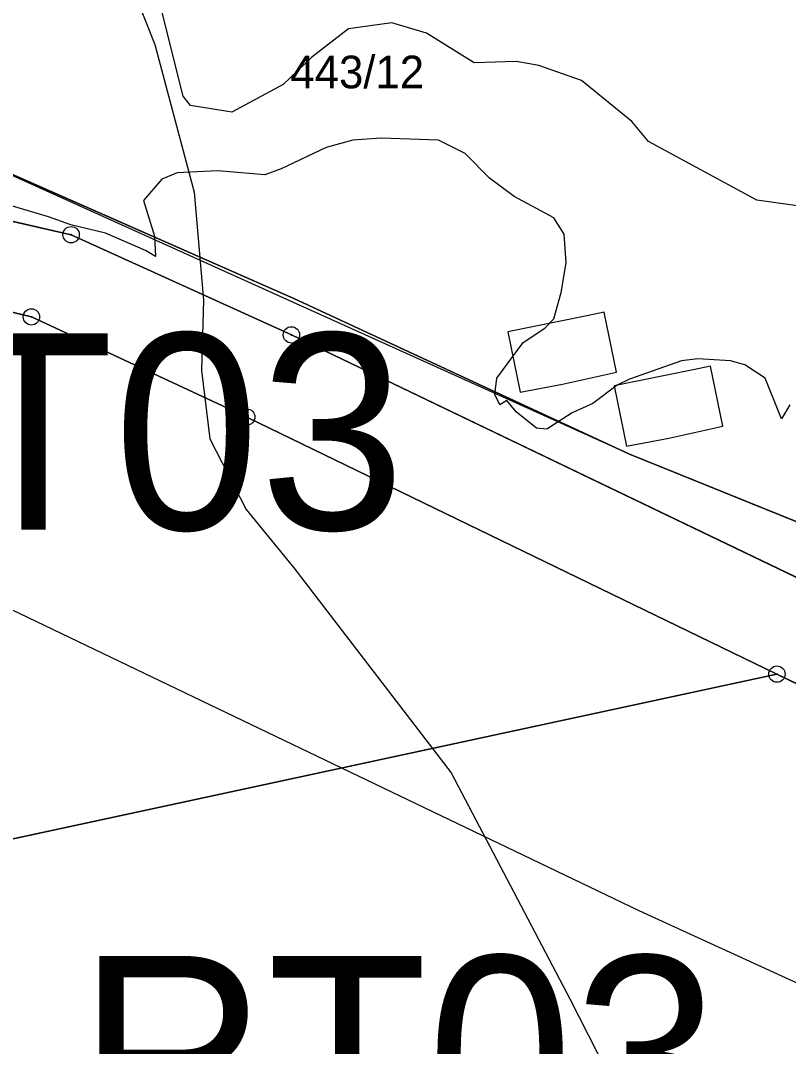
# Model space of a CAD drawing. Extents: x -706130 to -698555, y -971544 to -967260.
# Drawn here: x -704250.5 to -704203.5, y -969998.2 to -969935.4 of the extents above; entities that cross this region are included whole.
import ezdxf

# ---------------------------------------------------------------- set-up
doc = ezdxf.new("R2010")
doc.units = 0
for name, color, linetype in [('_Doplněk budov pro zastavěnost', 7, 'Continuous'), ('BPEJ I-II trida ochrany S', 7, 'Continuous'), ('Docházková izochrona - BUS S', 7, 'Continuous'), ('Docházková izochrona - VLAK N', 7, 'Continuous'), ('KN_Hranice_parcel', 7, 'Continuous'), ('KN_Parcelni cisla', 7, 'Continuous'), ('KN_Polygon parcely', 7, 'Continuous'), ('KN_POZEMKY_11_VODNI_PLOCHA', 7, 'Continuous'), ('KN_POZEMKY_14_OSTATNI PLOCHA', 7, 'Continuous'), ('KN_POZEMKY_7_TTP', 7, 'Continuous'), ('KN_VYUZITI_07_vodni plocha_tok prirozeny', 7, 'Continuous'), ('KN_VYUZITI_19_ostatni plocha_zelen', 7, 'Continuous'), ('KN_Značky bodu BP', 7, 'Continuous'), ('Koridor pro revitalizaci a rozvolneni toku N', 7, 'Continuous'), ('Koridor pro revitalizaci a rozvolneni toku N ŠRAFY', 7, 'Continuous'), ('Koridor pro revitalizaci a rozvolneni toku popis N', 7, 'Continuous'), ('Plochy smíšené nezastavěného území všeobecné S', 7, 'Continuous'), ('Plochy smíšené obytné venkovské S', 7, 'Continuous'), ('Plochy vodní a vodnich toku S', 7, 'Continuous'), ('Regulační bloky v krajině S', 7, 'Continuous'), ('Regulační bloky v krajině S  TIS', 7, 'Continuous'), ('Regulační bloky zastavěné S', 7, 'Continuous'), ('Spoje_dálkový komunikační kabel S', 7, 'Continuous'), ('VPO pro zvysovani retencnich schopnosti uzemi_obrys N', 7, 'Continuous'), ('VPO pro zvysovani retencnich schopnosti uzemi_plocha N', 7, 'Continuous'), ('VPS VPO popis', 7, 'Continuous'), ('Zastavene uzemi N', 7, 'Continuous'), ('Zastavene uzemi plochy N', 7, 'Continuous'), ('Záplavové území stanovene S', 7, 'Continuous'), ('Záplavového území_aktivní zóna S', 7, 'Continuous')]:
    doc.layers.add(name, color=color, linetype=linetype)

msp = doc.modelspace()

# ---------------------------------------------------------------- linework, layer by layer
at = {"layer": '_Doplněk budov pro zastavěnost'}
for p, q in [((-704215.801, -969953.434), (-704220.641, -969954.414)), ((-704214.731, -969953.214), (-704215.801, -969953.434)), ((-704213.991, -969956.884), (-704214.731, -969953.214)), ((-704220.641, -969954.414), (-704219.881, -969958.104)), ((-704208.221, -969956.516), (-704209.291, -969956.736)), ((-704207.481, -969960.186), (-704208.221, -969956.516)), ((-704217.281, -969957.624), (-704215.261, -969957.174)), ((-704215.261, -969957.174), (-704213.991, -969956.884)), ((-704209.291, -969956.736), (-704214.131, -969957.716)), ((-704219.881, -969958.104), (-704217.281, -969957.624)), ((-704214.131, -969957.716), (-704213.371, -969961.406)), ((-704208.751, -969960.476), (-704207.481, -969960.186)), ((-704213.371, -969961.406), (-704210.771, -969960.926)), ((-704210.771, -969960.926), (-704208.751, -969960.476))]:
    msp.add_line(p, q, dxfattribs=at)
at = {"layer": 'BPEJ I-II trida ochrany S'}
for p, q in [((-704233.74, -969952.37), (-704257.09, -969942.09)), ((-704262.56, -969945), (-704247.36, -969948.47)), ((-704247.36, -969948.47), (-704233.88, -969954.6)), ((-704249.79, -969953.5), (-704262.78, -969950.38)), ((-704213.18, -969961.9), (-704233.74, -969952.37)), ((-704236.61, -969959.63), (-704249.79, -969953.5)), ((-704233.88, -969954.6), (-704194.82, -969973.36)), ((-704204.16, -969975.37), (-704236.61, -969959.63)), ((-704188.32, -969971.96), (-704213.18, -969961.9)), ((-704172.23, -969990.86), (-704204.16, -969975.37))]:
    msp.add_line(p, q, dxfattribs=at)
at = {"layer": 'Docházková izochrona - BUS S'}
msp.add_arc((-704361.829, -969946.93), 400, 155.51821, 17.33949, dxfattribs=at)
at = {"layer": 'Docházková izochrona - VLAK N'}
msp.add_circle((-704165.451, -969778.767), 800, dxfattribs=at)
at = {"layer": 'KN_Hranice_parcel'}
msp.add_line((-704204.16, -969975.37), (-704278.09, -969991.3), dxfattribs=at)
for points in [[(-704188.32, -969971.96), (-704213.18, -969961.9), (-704233.74, -969952.37), (-704257.09, -969942.09)], [(-704306.74, -969967.66), (-704300.54, -969958.24), (-704286.63, -969948.42), (-704276.82, -969945.17), (-704262.56, -969945), (-704247.36, -969948.47), (-704233.88, -969954.6), (-704194.82, -969973.36)], [(-704309.37, -969998.04), (-704309.48, -969994.09), (-704307.23, -969982.24), (-704302.54, -969969.8), (-704297.31, -969961.4), (-704284.55, -969952.62), (-704276.15, -969950.1), (-704262.78, -969950.38), (-704249.79, -969953.5), (-704236.61, -969959.63), (-704204.16, -969975.37)], [(-704144.17, -969997.74), (-704154.77, -969997.14), (-704172.23, -969990.86), (-704204.16, -969975.37)]]:
    msp.add_lwpolyline(points, dxfattribs=at)
at = {"layer": 'KN_Polygon parcely'}
for points in [[(-704279.32, -969886.64), (-704277.79, -969894.76), (-704268.46, -969891.59), (-704257.09, -969942.09), (-704233.74, -969952.37), (-704213.18, -969961.9), (-704188.32, -969971.96), (-704152.72, -969964.29)], [(-704169.4, -969985.57), (-704194.82, -969973.36), (-704233.88, -969954.6), (-704247.36, -969948.47), (-704262.56, -969945), (-704276.82, -969945.17), (-704286.63, -969948.42), (-704300.54, -969958.24), (-704306.74, -969967.66), (-704308.45, -969972.54), (-704311.27, -969980.63), (-704313.97, -969994.18), (-704313.49, -969998.92)], [(-704309.18, -970004.65), (-704309.37, -969998.04), (-704309.48, -969994.09), (-704307.23, -969982.24), (-704302.54, -969969.8), (-704297.31, -969961.4), (-704284.55, -969952.62), (-704276.15, -969950.1), (-704262.78, -969950.38), (-704249.79, -969953.5), (-704236.61, -969959.63), (-704204.16, -969975.37), (-704172.23, -969990.86)]]:
    msp.add_lwpolyline(points, dxfattribs=at)
for points in [[(-704309.48, -969966.33), (-704308.45, -969972.54), (-704306.74, -969967.66), (-704300.54, -969958.24), (-704286.63, -969948.42), (-704276.82, -969945.17), (-704262.56, -969945), (-704247.36, -969948.47), (-704233.88, -969954.6), (-704194.82, -969973.36), (-704188.32, -969971.96), (-704213.18, -969961.9), (-704233.74, -969952.37), (-704257.09, -969942.09), (-704269.4, -969939.37), (-704293.11, -969944.34), (-704308.17, -969962.06)], [(-704204.16, -969975.37), (-704236.61, -969959.63), (-704249.79, -969953.5), (-704262.78, -969950.38), (-704276.15, -969950.1), (-704284.55, -969952.62), (-704297.31, -969961.4), (-704302.54, -969969.8), (-704307.23, -969982.24), (-704309.48, -969994.09), (-704309.37, -969998.04), (-704278.09, -969991.3)], [(-704094.81, -970059.68), (-704100.68, -970046.76), (-704137.08, -970012.83), (-704142, -969997.56), (-704144.17, -969997.74), (-704154.77, -969997.14), (-704172.23, -969990.86), (-704204.16, -969975.37), (-704278.09, -969991.3), (-704277, -970020.28), (-704215.51, -970008.81), (-704204.03, -970027.51), (-704195.49, -970049.12)]]:
    msp.add_lwpolyline(points, close=True, dxfattribs=at)
at = {"layer": 'KN_POZEMKY_11_VODNI_PLOCHA'}
for p, q in [((-704262.56, -969945), (-704247.36, -969948.47)), ((-704247.36, -969948.47), (-704233.88, -969954.6)), ((-704249.79, -969953.5), (-704262.78, -969950.38)), ((-704236.61, -969959.63), (-704249.79, -969953.5)), ((-704233.88, -969954.6), (-704194.82, -969973.36)), ((-704204.16, -969975.37), (-704236.61, -969959.63)), ((-704172.23, -969990.86), (-704204.16, -969975.37))]:
    msp.add_line(p, q, dxfattribs=at)
at = {"layer": 'KN_POZEMKY_14_OSTATNI PLOCHA'}
for p, q in [((-704233.74, -969952.37), (-704257.09, -969942.09)), ((-704213.18, -969961.9), (-704233.74, -969952.37)), ((-704188.32, -969971.96), (-704213.18, -969961.9))]:
    msp.add_line(p, q, dxfattribs=at)
at = {"layer": 'KN_POZEMKY_7_TTP'}
for p, q in [((-704257.09, -969942.09), (-704233.74, -969952.37)), ((-704247.36, -969948.47), (-704262.56, -969945)), ((-704233.88, -969954.6), (-704247.36, -969948.47)), ((-704262.78, -969950.38), (-704249.79, -969953.5)), ((-704233.74, -969952.37), (-704213.18, -969961.9)), ((-704249.79, -969953.5), (-704236.61, -969959.63)), ((-704194.82, -969973.36), (-704233.88, -969954.6)), ((-704236.61, -969959.63), (-704204.16, -969975.37)), ((-704213.18, -969961.9), (-704188.32, -969971.96)), ((-704278.09, -969991.3), (-704204.16, -969975.37)), ((-704204.16, -969975.37), (-704278.09, -969991.3)), ((-704204.16, -969975.37), (-704172.23, -969990.86))]:
    msp.add_line(p, q, dxfattribs=at)
at = {"layer": 'KN_VYUZITI_07_vodni plocha_tok prirozeny'}
for p, q in [((-704262.56, -969945), (-704247.36, -969948.47)), ((-704247.36, -969948.47), (-704233.88, -969954.6)), ((-704249.79, -969953.5), (-704262.78, -969950.38)), ((-704236.61, -969959.63), (-704249.79, -969953.5)), ((-704233.88, -969954.6), (-704194.82, -969973.36)), ((-704204.16, -969975.37), (-704236.61, -969959.63)), ((-704172.23, -969990.86), (-704204.16, -969975.37))]:
    msp.add_line(p, q, dxfattribs=at)
at = {"layer": 'KN_VYUZITI_19_ostatni plocha_zelen'}
for p, q in [((-704233.74, -969952.37), (-704257.09, -969942.09)), ((-704213.18, -969961.9), (-704233.74, -969952.37)), ((-704188.32, -969971.96), (-704213.18, -969961.9))]:
    msp.add_line(p, q, dxfattribs=at)
at = {"layer": 'KN_Značky bodu BP'}
for centre, radius in [((-704247.36, -969948.47), 0.5), ((-704247.36, -969948.47), 0.0303), ((-704249.79, -969953.5), 0.5), ((-704249.79, -969953.5), 0.0303), ((-704233.88, -969954.6), 0.5), ((-704233.88, -969954.6), 0.0303), ((-704236.61, -969959.63), 0.5), ((-704236.61, -969959.63), 0.0303), ((-704204.16, -969975.37), 0.5), ((-704204.16, -969975.37), 0.0303)]:
    msp.add_circle(centre, radius, dxfattribs=at)
at = {"layer": 'Koridor pro revitalizaci a rozvolneni toku N'}
for points in [[(-704115.964, -970021.522), (-704131.04, -969996.62), (-704133.64, -969990.62), (-704136.32, -969985.6), (-704140.36, -969985.93), (-704145.61, -969986.36), (-704159.39, -969986.6), (-704188.32, -969971.96), (-704213.18, -969961.9), (-704257.09, -969942.09), (-704269.4, -969939.37), (-704293.11, -969944.34), (-704308.17, -969962.06), (-704309.48, -969966.33), (-704308.45, -969972.54), (-704311.27, -969980.63), (-704313.97, -969994.18), (-704313.49, -969998.92)], [(-704289.744, -970009.662), (-704291.702, -969996.128), (-704291.763, -969995.21), (-704290.055, -969986.63), (-704286.296, -969977.365), (-704283.828, -969973.565), (-704276.428, -969968.376), (-704273.551, -969967.494), (-704264.641, -969967.648), (-704254.551, -969969.715), (-704212.614, -969989.839), (-704160.752, -970013.577)]]:
    msp.add_lwpolyline(points, dxfattribs=at)
at = {"layer": 'Koridor pro revitalizaci a rozvolneni toku N ŠRAFY'}
for points in [[(-704115.964, -970021.522), (-704131.04, -969996.62), (-704133.64, -969990.62), (-704136.32, -969985.6), (-704140.36, -969985.93), (-704145.61, -969986.36), (-704159.39, -969986.6), (-704188.32, -969971.96), (-704213.18, -969961.9), (-704257.09, -969942.09), (-704269.4, -969939.37), (-704293.11, -969944.34), (-704308.17, -969962.06), (-704309.48, -969966.33), (-704308.45, -969972.54), (-704311.27, -969980.63), (-704313.97, -969994.18), (-704313.49, -969998.92)], [(-704289.744, -970009.662), (-704291.702, -969996.128), (-704291.763, -969995.21), (-704290.055, -969986.63), (-704286.296, -969977.365), (-704283.828, -969973.565), (-704276.428, -969968.376), (-704273.551, -969967.494), (-704264.641, -969967.648), (-704254.551, -969969.715), (-704212.614, -969989.839), (-704160.752, -970013.577)]]:
    msp.add_lwpolyline(points, dxfattribs=at)
at = {"layer": 'Plochy smíšené nezastavěného území všeobecné S'}
for p, q in [((-704233.74, -969952.37), (-704257.09, -969942.09)), ((-704262.56, -969945), (-704247.36, -969948.47)), ((-704247.36, -969948.47), (-704233.88, -969954.6)), ((-704249.79, -969953.5), (-704262.78, -969950.38)), ((-704213.18, -969961.9), (-704233.74, -969952.37)), ((-704236.61, -969959.63), (-704249.79, -969953.5)), ((-704233.88, -969954.6), (-704194.82, -969973.36)), ((-704204.16, -969975.37), (-704236.61, -969959.63)), ((-704188.32, -969971.96), (-704213.18, -969961.9)), ((-704172.23, -969990.86), (-704204.16, -969975.37))]:
    msp.add_line(p, q, dxfattribs=at)
at = {"layer": 'Plochy smíšené obytné venkovské S'}
for points in [[(-704248.18, -969881.02), (-704279.32, -969886.64), (-704277.79, -969894.76), (-704268.46, -969891.59), (-704257.09, -969942.09), (-704233.74, -969952.37)], [(-704233.74, -969952.37), (-704213.18, -969961.9), (-704188.32, -969971.96)]]:
    msp.add_lwpolyline(points, dxfattribs=at)
at = {"layer": 'Plochy vodní a vodnich toku S'}
for p, q in [((-704247.36, -969948.47), (-704262.56, -969945)), ((-704233.88, -969954.6), (-704247.36, -969948.47)), ((-704262.78, -969950.38), (-704249.79, -969953.5)), ((-704249.79, -969953.5), (-704236.61, -969959.63)), ((-704194.82, -969973.36), (-704233.88, -969954.6)), ((-704236.61, -969959.63), (-704204.16, -969975.37)), ((-704204.16, -969975.37), (-704172.23, -969990.86))]:
    msp.add_line(p, q, dxfattribs=at)
at = {"layer": 'Regulační bloky v krajině S'}
for p, q in [((-704233.74, -969952.37), (-704257.09, -969942.09)), ((-704247.36, -969948.47), (-704262.56, -969945)), ((-704262.56, -969945), (-704247.36, -969948.47)), ((-704233.88, -969954.6), (-704247.36, -969948.47)), ((-704247.36, -969948.47), (-704233.88, -969954.6)), ((-704262.78, -969950.38), (-704249.79, -969953.5)), ((-704249.79, -969953.5), (-704262.78, -969950.38)), ((-704213.18, -969961.9), (-704233.74, -969952.37)), ((-704249.79, -969953.5), (-704236.61, -969959.63)), ((-704236.61, -969959.63), (-704249.79, -969953.5)), ((-704194.82, -969973.36), (-704233.88, -969954.6)), ((-704233.88, -969954.6), (-704194.82, -969973.36)), ((-704236.61, -969959.63), (-704204.16, -969975.37)), ((-704204.16, -969975.37), (-704236.61, -969959.63)), ((-704188.32, -969971.96), (-704213.18, -969961.9)), ((-704204.16, -969975.37), (-704172.23, -969990.86)), ((-704172.23, -969990.86), (-704204.16, -969975.37))]:
    msp.add_line(p, q, dxfattribs=at)
at = {"layer": 'Regulační bloky v krajině S  TIS'}
for p, q in [((-704247.36, -969948.47), (-704262.56, -969945)), ((-704233.88, -969954.6), (-704247.36, -969948.47)), ((-704262.78, -969950.38), (-704249.79, -969953.5)), ((-704249.79, -969953.5), (-704236.61, -969959.63)), ((-704194.82, -969973.36), (-704233.88, -969954.6)), ((-704236.61, -969959.63), (-704204.16, -969975.37)), ((-704204.16, -969975.37), (-704172.23, -969990.86))]:
    msp.add_line(p, q, dxfattribs=at)
at = {"layer": 'Regulační bloky zastavěné S'}
for points in [[(-704248.18, -969881.02), (-704279.32, -969886.64), (-704277.79, -969894.76), (-704268.46, -969891.59), (-704257.09, -969942.09), (-704233.74, -969952.37)], [(-704233.74, -969952.37), (-704213.18, -969961.9), (-704188.32, -969971.96)]]:
    msp.add_lwpolyline(points, dxfattribs=at)
at = {"layer": 'Spoje_dálkový komunikační kabel S'}
msp.add_lwpolyline([(-704272.87, -969881.74), (-704270.03, -969888.32), (-704267.49, -969892.75), (-704264.93, -969896.07), (-704259.5, -969902.37), (-704253.5, -969912.47), (-704249, -969921.01), (-704245.93, -969927.56), (-704245.24, -969929.26), (-704242.24, -969936.83), (-704239.83, -969945.87), (-704239.26, -969952.48), (-704239.39, -969956.79), (-704238.87, -969960.97), (-704236.65, -969965.3), (-704233.72, -969968.86), (-704224.1, -969981.41), (-704216.83, -969995.25), (-704206.82, -970014.91)], dxfattribs=at)
at = {"layer": 'VPO pro zvysovani retencnich schopnosti uzemi_obrys N'}
for points in [[(-704115.964, -970021.522), (-704131.04, -969996.62), (-704133.64, -969990.62), (-704136.32, -969985.6), (-704140.36, -969985.93), (-704145.61, -969986.36), (-704159.39, -969986.6), (-704188.32, -969971.96), (-704213.18, -969961.9), (-704257.09, -969942.09), (-704269.4, -969939.37), (-704293.11, -969944.34), (-704308.17, -969962.06), (-704309.48, -969966.33), (-704308.45, -969972.54), (-704311.27, -969980.63), (-704313.97, -969994.18), (-704313.49, -969998.92)], [(-704289.744, -970009.662), (-704291.702, -969996.128), (-704291.763, -969995.21), (-704290.055, -969986.63), (-704286.296, -969977.365), (-704283.828, -969973.565), (-704276.428, -969968.376), (-704273.551, -969967.494), (-704264.641, -969967.648), (-704254.551, -969969.715), (-704212.614, -969989.839), (-704160.752, -970013.577)]]:
    msp.add_lwpolyline(points, dxfattribs=at)
at = {"layer": 'VPO pro zvysovani retencnich schopnosti uzemi_plocha N'}
for points in [[(-704115.964, -970021.522), (-704131.04, -969996.62), (-704133.64, -969990.62), (-704136.32, -969985.6), (-704140.36, -969985.93), (-704145.61, -969986.36), (-704159.39, -969986.6), (-704188.32, -969971.96), (-704213.18, -969961.9), (-704257.09, -969942.09), (-704269.4, -969939.37), (-704293.11, -969944.34), (-704308.17, -969962.06), (-704309.48, -969966.33), (-704308.45, -969972.54), (-704311.27, -969980.63), (-704313.97, -969994.18), (-704313.49, -969998.92)], [(-704289.744, -970009.662), (-704291.702, -969996.128), (-704291.763, -969995.21), (-704290.055, -969986.63), (-704286.296, -969977.365), (-704283.828, -969973.565), (-704276.428, -969968.376), (-704273.551, -969967.494), (-704264.641, -969967.648), (-704254.551, -969969.715), (-704212.614, -969989.839), (-704160.752, -970013.577)]]:
    msp.add_lwpolyline(points, dxfattribs=at)
at = {"layer": 'Zastavene uzemi N'}
msp.add_lwpolyline([(-704313.49, -969998.92), (-704313.97, -969994.18), (-704311.27, -969980.63), (-704308.45, -969972.54), (-704309.48, -969966.33), (-704308.17, -969962.06), (-704293.11, -969944.34), (-704269.4, -969939.37), (-704257.09, -969942.09), (-704233.74, -969952.37), (-704213.18, -969961.9), (-704188.32, -969971.96), (-704152.72, -969964.29), (-704156.51, -969947.86), (-704178.52, -969897.8), (-704185.49, -969866.77), (-704183.199, -969866.256), (-704174.79, -969864.37), (-704115.65, -969850.47), (-704116.39, -969847.33), (-704063.62, -969834.4), (-704027.82, -969825.63), (-703936.14, -969804.4)], dxfattribs=at)
at = {"layer": 'Zastavene uzemi plochy N'}
msp.add_lwpolyline([(-704313.49, -969998.92), (-704313.97, -969994.18), (-704311.27, -969980.63), (-704308.45, -969972.54), (-704309.48, -969966.33), (-704308.17, -969962.06), (-704293.11, -969944.34), (-704269.4, -969939.37), (-704257.09, -969942.09), (-704233.74, -969952.37), (-704213.18, -969961.9), (-704188.32, -969971.96), (-704152.72, -969964.29), (-704156.51, -969947.86), (-704178.52, -969897.8), (-704185.49, -969866.77), (-704183.199, -969866.256), (-704174.79, -969864.37), (-704115.65, -969850.47), (-704116.39, -969847.33), (-704063.62, -969834.4), (-704027.82, -969825.63), (-703936.14, -969804.4)], dxfattribs=at)
at = {"layer": 'Záplavové území stanovene S'}
msp.add_lwpolyline([(-704200.568, -969947.031), (-704205.388, -969946.362), (-704212.016, -969942.766), (-704213.035, -969941.535), (-704216.125, -969939.029), (-704218.744, -969938.112), (-704220.125, -969937.868), (-704222.691, -969937.941), (-704225.606, -969936.125), (-704227.74, -969935.51), (-704230.385, -969935.865), (-704232.625, -969937.597), (-704234.375, -969939.283), (-704237.527, -969940.973), (-704240.059, -969940.559), (-704240.51, -969939.99), (-704241.796, -969934.863)], dxfattribs=at)
at = {"layer": 'Záplavového území_aktivní zóna S'}
msp.add_lwpolyline([(-704203.375, -969958.875), (-704203.875, -969959.75), (-704204.875, -969957.25), (-704206.125, -969956.438), (-704207, -969956.188), (-704209, -969956.062), (-704210, -969956.188), (-704213.188, -969957.312), (-704213.938, -969957.688), (-704215.438, -969958.812), (-704216.688, -969959.375), (-704218.25, -969960.375), (-704218.875, -969960.312), (-704220.125, -969959.312), (-704220.688, -969958.625), (-704221.125, -969958.875), (-704221.438, -969958.25), (-704221.312, -969957.25), (-704219.688, -969955.062), (-704218.375, -969954.188), (-704217.812, -969953.625), (-704217.375, -969952), (-704217.062, -969950.188), (-704217.188, -969948.438), (-704217.812, -969947.438), (-704220.25, -969946.125), (-704221.75, -969945), (-704223.25, -969943.5), (-704224.875, -969942.688), (-704228.375, -969942.562), (-704230.125, -969942.688), (-704231.75, -969943.125), (-704234.5, -969944.438), (-704235.5, -969944.812), (-704238.375, -969944.562), (-704240.875, -969944.688), (-704241.812, -969945.062), (-704242.938, -969946.375), (-704242.25, -969948.562), (-704242.188, -969949.812), (-704242.812, -969949.438), (-704245.25, -969948.375), (-704247.375, -969947.875), (-704248.75, -969947.375), (-704252.125, -969946.375)], dxfattribs=at)

# ---------------------------------------------------------------- texts
at = {"layer": 'KN_Parcelni cisla'}
msp.add_text('443/12', height=2, dxfattribs=at).set_placement((-704233.94, -969939.51))
at = {"layer": 'Koridor pro revitalizaci a rozvolneni toku popis N'}
msp.add_text('CNU-RT03', height=12, dxfattribs=at).set_placement((-704287.066, -970004.619))
at = {"layer": 'VPS VPO popis'}
msp.add_text('VR-RT03', height=12, dxfattribs=at).set_placement((-704293.78, -969966.517))

doc.saveas('drawing.dxf')
